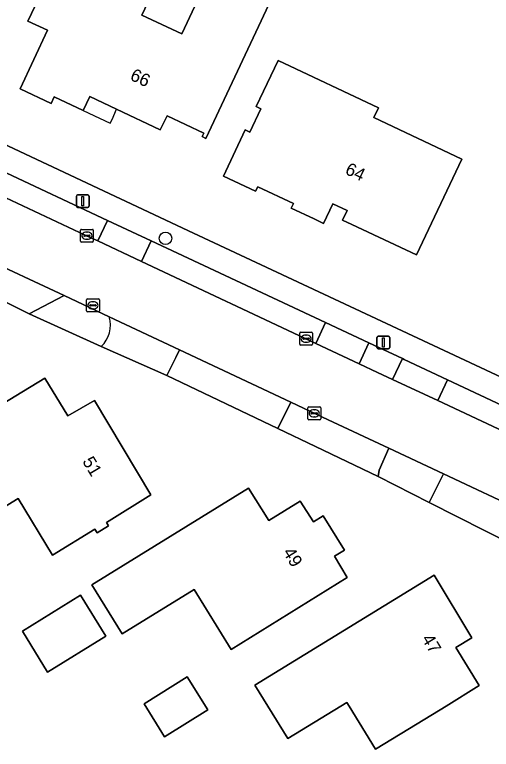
# Model space of a CAD drawing. Extents: x 158835 to 160077, y 386387 to 387778.
# Drawn here: x 159376.5 to 159413.7, y 386496.6 to 386554 of the extents above; entities that cross this region are included whole.
import ezdxf

# ---------------------------------------------------------------- set-up
doc = ezdxf.new("R2010")
doc.units = 0
for name, color, linetype in [('IMGEO_Boom', 7, 'Continuous'), ('IMGEO_Erf', 7, 'Continuous'), ('IMGEO_Groenvoorziening', 7, 'Continuous'), ('IMGEO_Kolk', 7, 'Continuous'), ('IMGEO_Lichtmast', 7, 'Continuous'), ('IMGEO_Pand', 7, 'Continuous'), ('IMGEO_Pand_nummerreeks', 7, 'Continuous'), ('IMGEO_Pand_overbouw', 7, 'Continuous'), ('IMGEO_Parkeervlak_open', 7, 'Continuous'), ('IMGEO_Rijbaan_lokaal_open', 7, 'Continuous'), ('IMGEO_Voetpad_open', 7, 'Continuous')]:
    doc.layers.add(name, color=color, linetype=linetype)

msp = doc.modelspace()

# ---------------------------------------------------------------- linework, layer by layer
at = {"layer": 'IMGEO_Boom'}
msp.add_circle((159388.262, 386536.552), 0.489, dxfattribs=at)
at = {"layer": 'IMGEO_Erf'}
for points in [[(159293.857, 386582.459), (159294.064, 386582.31), (159294.288, 386582.188), (159316.242, 386571.848), (159355.883, 386553.199), (159361.891, 386550.365), (159390.458, 386536.952), (159425.102, 386520.721)], [(159386.873, 386554.967), (159386.414, 386553.989), (159389.528, 386552.529), (159393.779, 386561.59)], [(159398.605, 386559.657), (159391.422, 386544.359), (159391.132, 386544.492), (159391.255, 386544.757), (159388.38, 386546.121), (159387.835, 386545.036), (159384.441, 386546.64), (159382.339, 386547.633), (159381.818, 386546.532), (159379.571, 386547.602), (159379.326, 386547.087), (159376.899, 386548.242), (159379.034, 386552.816), (159377.5, 386553.51), (159378.888, 386556.427)], [(159438.145, 386502.052), (159433.794, 386503.995), (159433.646, 386504.061), (159430.049, 386505.656), (159426.676, 386507.152), (159424.937, 386507.923), (159419.721, 386510.401), (159408.854, 386515.904), (159404.868, 386517.947), (159399.975, 386520.292), (159397.029, 386521.695), (159388.36, 386525.822), (159383.238, 386528.098), (159377.608, 386530.658), (159373.866, 386532.519)]]:
    msp.add_lwpolyline(points, dxfattribs=at)
for points in [[(159404.907, 386546.757), (159404.54, 386545.979), (159411.418, 386542.74), (159407.873, 386535.249), (159402.805, 386537.635), (159402.1, 386537.967), (159402.451, 386538.717), (159401.322, 386539.25), (159400.608, 386537.718), (159399.877, 386538.059), (159398.075, 386538.899), (159398.256, 386539.277), (159395.468, 386540.582), (159395.298, 386540.22), (159392.781, 386541.407), (159394.488, 386545.026), (159394.858, 386544.851), (159395.714, 386546.664), (159395.343, 386546.839), (159397.052, 386550.456)], [(159370.342, 386520.471), (159378.842, 386525.631), (159380.637, 386522.665), (159382.708, 386523.886), (159387.112, 386516.494), (159383.637, 386514.349), (159383.803, 386514.076), (159382.914, 386513.536), (159382.748, 386513.81), (159379.431, 386511.797), (159376.754, 386516.208), (159373.958, 386514.512)], [(159394.745, 386517.035), (159396.332, 386514.495), (159398.786, 386516.02), (159399.811, 386514.393), (159400.584, 386514.862), (159402.25, 386512.192), (159401.466, 386511.702), (159402.458, 386510.052), (159393.388, 386504.429), (159390.488, 386509.114), (159384.867, 386505.634), (159382.499, 386509.461)], [(159409.24, 386510.223), (159412.192, 386505.321), (159410.956, 386504.565), (159412.777, 386501.592), (159410.182, 386500), (159408.516, 386498.978), (159404.671, 386496.619), (159402.597, 386500), (159402.42, 386500.288), (159401.95, 386500), (159397.811, 386497.461), (159396.254, 386500), (159395.247, 386501.642)], [(159381.624, 386508.663), (159383.601, 386505.467), (159379.05, 386502.652), (159377.073, 386505.848)], [(159389.963, 386502.278), (159391.563, 386499.693), (159388.178, 386497.598), (159386.578, 386500.182)]]:
    msp.add_lwpolyline(points, close=True, dxfattribs=at)
at = {"layer": 'IMGEO_Groenvoorziening'}
msp.add_lwpolyline([(159383.866, 386530.406), (159380.329, 386532.068), (159377.608, 386530.658), (159383.238, 386528.098)], dxfattribs=at)
for points in [[(159389.359, 386527.826), (159389.078, 386527.229), (159388.36, 386525.822), (159397.029, 386521.695), (159398.042, 386523.747)], [(159408.854, 386515.904), (159409.991, 386518.133), (159405.704, 386520.149), (159404.955, 386518.432), (159404.868, 386517.947)]]:
    msp.add_lwpolyline(points, close=True, dxfattribs=at)
msp.add_arc((159381.659, 386529.767), 2.298, 313.41671, 16.14029, dxfattribs=at)
at = {"layer": 'IMGEO_Kolk'}
for p, q in [((159381.617, 386536.323), (159381.617, 386537.175)), ((159381.692, 386537.249), (159382.544, 386537.249)), ((159381.876, 386536.743), (159381.876, 386536.755)), ((159381.919, 386536.792), (159382.317, 386536.792)), ((159382.105, 386537.029), (159382.13, 386537.029)), ((159382.36, 386536.755), (159382.36, 386536.743)), ((159382.618, 386537.175), (159382.618, 386536.323)), ((159382.544, 386536.249), (159381.692, 386536.249)), ((159382.314, 386536.706), (159381.916, 386536.706)), ((159382.128, 386536.469), (159382.103, 386536.469)), ((159382.087, 386530.884), (159382.087, 386531.736)), ((159382.162, 386531.81), (159383.014, 386531.81)), ((159382.575, 386531.59), (159382.6, 386531.59)), ((159383.088, 386531.736), (159383.088, 386530.884)), ((159382.346, 386531.304), (159382.346, 386531.316)), ((159382.784, 386531.267), (159382.386, 386531.267)), ((159382.389, 386531.353), (159382.787, 386531.353)), ((159382.598, 386531.03), (159382.573, 386531.03)), ((159382.83, 386531.316), (159382.83, 386531.304)), ((159383.014, 386530.81), (159382.162, 386530.81)), ((159398.742, 386528.28), (159398.742, 386529.132)), ((159398.817, 386529.206), (159399.669, 386529.206)), ((159399.001, 386528.7), (159399.001, 386528.712)), ((159399.044, 386528.749), (159399.442, 386528.749)), ((159399.23, 386528.986), (159399.255, 386528.986)), ((159399.485, 386528.712), (159399.485, 386528.7)), ((159399.743, 386529.132), (159399.743, 386528.28)), ((159399.669, 386528.206), (159398.817, 386528.206)), ((159399.439, 386528.663), (159399.041, 386528.663)), ((159399.253, 386528.426), (159399.228, 386528.426)), ((159399.383, 386522.444), (159399.383, 386523.296)), ((159399.458, 386523.37), (159400.31, 386523.37)), ((159399.871, 386523.15), (159399.896, 386523.15)), ((159400.384, 386523.296), (159400.384, 386522.444)), ((159399.642, 386522.864), (159399.642, 386522.876)), ((159400.08, 386522.827), (159399.682, 386522.827)), ((159399.685, 386522.913), (159400.083, 386522.913)), ((159399.894, 386522.59), (159399.869, 386522.59)), ((159400.126, 386522.876), (159400.126, 386522.864)), ((159400.31, 386522.37), (159399.458, 386522.37))]:
    msp.add_line(p, q, dxfattribs=at)
for points in [[(159381.617, 386536.323), (159381.617, 386537.175)], [(159381.692, 386537.249), (159382.544, 386537.249)], [(159382.618, 386537.175), (159382.618, 386536.323)], [(159382.544, 386536.249), (159381.692, 386536.249)], [(159382.087, 386530.884), (159382.087, 386531.736)], [(159382.162, 386531.81), (159383.014, 386531.81)], [(159383.088, 386531.736), (159383.088, 386530.884)], [(159383.014, 386530.81), (159382.162, 386530.81)], [(159398.742, 386528.28), (159398.742, 386529.132)], [(159398.817, 386529.206), (159399.669, 386529.206)], [(159399.743, 386529.132), (159399.743, 386528.28)], [(159399.669, 386528.206), (159398.817, 386528.206)], [(159399.383, 386522.444), (159399.383, 386523.296)], [(159399.458, 386523.37), (159400.31, 386523.37)], [(159400.384, 386523.296), (159400.384, 386522.444)], [(159400.31, 386522.37), (159399.458, 386522.37)]]:
    msp.add_lwpolyline(points, dxfattribs=at)
for centre, radius, start, end in [((159381.694, 386537.173), 0.0765, 91.55205, 178.44795), ((159381.694, 386537.173), 0.0765, 91.55205, 178.44795), ((159381.916, 386536.752), 0.0403, 85.87752, 175.75265), ((159381.913, 386536.742), 0.0366, 178.93798, 274.71019), ((159382.317, 386536.749), 0.043, 264.86636, 352.45326), ((159382.321, 386536.754), 0.0386, 1.73085, 96.63898), ((159382.542, 386537.173), 0.0765, 1.55205, 88.44795), ((159382.542, 386537.173), 0.0765, 1.55205, 88.44795), ((159381.694, 386536.325), 0.0765, 181.55205, 268.44795), ((159381.694, 386536.325), 0.0765, 181.55205, 268.44795), ((159382.542, 386536.325), 0.0765, 271.55205, 358.44795), ((159382.542, 386536.325), 0.0765, 271.55205, 358.44795), ((159382.164, 386531.734), 0.0765, 91.55205, 178.44795), ((159382.164, 386531.734), 0.0765, 91.55205, 178.44795), ((159383.012, 386531.734), 0.0765, 1.55205, 88.44795), ((159383.012, 386531.734), 0.0765, 1.55205, 88.44795), ((159382.386, 386531.313), 0.0403, 85.87752, 175.75265), ((159382.383, 386531.303), 0.0366, 178.93798, 274.71019), ((159382.787, 386531.31), 0.043, 264.86636, 352.45326), ((159382.791, 386531.315), 0.0386, 1.73085, 96.63898), ((159382.164, 386530.886), 0.0765, 181.55205, 268.44795), ((159382.164, 386530.886), 0.0765, 181.55205, 268.44795), ((159383.012, 386530.886), 0.0765, 271.55205, 358.44795), ((159383.012, 386530.886), 0.0765, 271.55205, 358.44795), ((159398.819, 386529.13), 0.0765, 91.55205, 178.44795), ((159398.819, 386529.13), 0.0765, 91.55205, 178.44795), ((159399.041, 386528.709), 0.0403, 85.87752, 175.75265), ((159399.446, 386528.711), 0.0386, 1.73085, 96.63898), ((159399.667, 386529.13), 0.0765, 1.55205, 88.44795), ((159399.667, 386529.13), 0.0765, 1.55205, 88.44795), ((159398.819, 386528.282), 0.0765, 181.55205, 268.44795), ((159398.819, 386528.282), 0.0765, 181.55205, 268.44795), ((159399.038, 386528.699), 0.0366, 178.93798, 274.71019), ((159399.442, 386528.706), 0.043, 264.86636, 352.45326), ((159399.667, 386528.282), 0.0765, 271.55205, 358.44795), ((159399.667, 386528.282), 0.0765, 271.55205, 358.44795), ((159399.46, 386523.294), 0.0765, 91.55205, 178.44795), ((159399.46, 386523.294), 0.0765, 91.55205, 178.44795), ((159400.308, 386523.294), 0.0765, 1.55205, 88.44795), ((159400.308, 386523.294), 0.0765, 1.55205, 88.44795), ((159399.46, 386522.446), 0.0765, 181.55205, 268.44795), ((159399.46, 386522.446), 0.0765, 181.55205, 268.44795), ((159399.682, 386522.873), 0.0403, 85.87752, 175.75265), ((159399.679, 386522.863), 0.0366, 178.93798, 274.71019), ((159400.083, 386522.87), 0.043, 264.86636, 352.45326), ((159400.087, 386522.875), 0.0386, 1.73085, 96.63898), ((159400.308, 386522.446), 0.0765, 271.55205, 358.44795), ((159400.308, 386522.446), 0.0765, 271.55205, 358.44795)]:
    msp.add_arc(centre, radius, start, end, dxfattribs=at)
for centre, major_axis, ratio, start_param, end_param in [((159382.104, 386536.749), (-0.387, 0.002), 0.722429, 4.712389, 7.853982), ((159382.129, 386536.749), (-0.39, 0.002), 0.717154, 1.570796, 4.712389), ((159382.574, 386531.31), (-0.387, 0.002), 0.722429, 4.712389, 7.853982), ((159382.599, 386531.31), (-0.39, 0.002), 0.717154, 1.570796, 4.712389), ((159399.229, 386528.706), (-0.387, 0.002), 0.722429, 4.712389, 7.853982), ((159399.254, 386528.706), (-0.39, 0.002), 0.717154, 1.570796, 4.712389), ((159399.87, 386522.87), (-0.387, 0.002), 0.722429, 4.712389, 7.853982), ((159399.895, 386522.87), (-0.39, 0.002), 0.717154, 1.570796, 4.712389)]:
    msp.add_ellipse(centre, major_axis=major_axis, ratio=ratio, start_param=start_param, end_param=end_param, dxfattribs=at)
at = {"layer": 'IMGEO_Lichtmast'}
for p, q in [((159381.291, 386539.053), (159381.291, 386539.853)), ((159381.291, 386539.853), (159381.291, 386539.053)), ((159381.391, 386539.953), (159382.181, 386539.953)), ((159382.181, 386539.953), (159381.391, 386539.953)), ((159382.281, 386539.853), (159382.281, 386539.053)), ((159382.281, 386539.053), (159382.281, 386539.853)), ((159382.181, 386538.953), (159381.391, 386538.953)), ((159381.391, 386538.953), (159382.181, 386538.953)), ((159404.784, 386528.009), (159404.784, 386528.809)), ((159404.784, 386528.809), (159404.784, 386528.009)), ((159404.884, 386528.909), (159405.674, 386528.909)), ((159405.674, 386528.909), (159404.884, 386528.909)), ((159405.774, 386528.809), (159405.774, 386528.009)), ((159405.774, 386528.009), (159405.774, 386528.809)), ((159405.674, 386527.909), (159404.884, 386527.909)), ((159404.884, 386527.909), (159405.674, 386527.909))]:
    msp.add_line(p, q, dxfattribs=at)
for points in [[(159381.711, 386539.828), (159381.861, 386539.828), (159381.861, 386539.078), (159381.711, 386539.078), (159381.711, 386539.828)], [(159405.204, 386528.784), (159405.354, 386528.784), (159405.354, 386528.034), (159405.204, 386528.034), (159405.204, 386528.784)]]:
    msp.add_lwpolyline(points, dxfattribs=at)
for centre, start, end in [((159381.391, 386539.853), 90, 180), ((159381.391, 386539.853), 90, 180), ((159382.181, 386539.853), 0, 90), ((159382.181, 386539.853), 360, 90), ((159381.391, 386539.053), 180, 270), ((159381.391, 386539.053), 180, 270), ((159382.181, 386539.053), 270, 0), ((159382.181, 386539.053), 270, 0), ((159404.884, 386528.809), 90, 180), ((159404.884, 386528.809), 90, 180), ((159405.674, 386528.809), 0, 90), ((159405.674, 386528.809), 360, 90), ((159404.884, 386528.009), 180, 270), ((159404.884, 386528.009), 180, 270), ((159405.674, 386528.009), 270, 0), ((159405.674, 386528.009), 270, 0)]:
    msp.add_arc(centre, 0.1, start, end, dxfattribs=at)
at = {"layer": 'IMGEO_Pand'}
for points in [[(159393.779, 386561.59), (159389.528, 386552.529), (159386.414, 386553.989), (159386.873, 386554.967)], [(159378.888, 386556.427), (159377.5, 386553.51), (159379.034, 386552.816), (159376.899, 386548.242), (159379.326, 386547.087), (159379.571, 386547.602), (159381.818, 386546.532), (159382.339, 386547.633), (159384.441, 386546.64), (159387.835, 386545.036), (159388.38, 386546.121), (159391.255, 386544.757), (159391.132, 386544.492), (159391.422, 386544.359), (159398.605, 386559.657)]]:
    msp.add_lwpolyline(points, dxfattribs=at)
for points in [[(159395.468, 386540.582), (159398.256, 386539.277), (159398.075, 386538.899), (159399.877, 386538.059), (159400.608, 386537.718), (159401.322, 386539.25), (159402.451, 386538.717), (159402.1, 386537.967), (159402.805, 386537.635), (159407.873, 386535.249), (159411.418, 386542.74), (159404.54, 386545.979), (159404.907, 386546.757), (159397.052, 386550.456), (159395.343, 386546.839), (159395.714, 386546.664), (159394.858, 386544.851), (159394.488, 386545.026), (159392.781, 386541.407), (159395.298, 386540.22)], [(159382.748, 386513.81), (159382.914, 386513.536), (159383.803, 386514.076), (159383.637, 386514.349), (159387.112, 386516.494), (159382.708, 386523.886), (159380.637, 386522.665), (159378.842, 386525.631), (159370.342, 386520.471), (159373.958, 386514.512), (159376.754, 386516.208), (159379.431, 386511.797)], [(159393.388, 386504.429), (159402.458, 386510.052), (159401.466, 386511.702), (159402.25, 386512.192), (159400.584, 386514.862), (159399.811, 386514.393), (159398.786, 386516.02), (159396.332, 386514.495), (159394.745, 386517.035), (159382.499, 386509.461), (159384.867, 386505.634), (159390.488, 386509.114)], [(159410.182, 386500), (159412.777, 386501.592), (159410.956, 386504.565), (159412.192, 386505.321), (159409.24, 386510.223), (159395.247, 386501.642), (159396.254, 386500), (159397.811, 386497.461), (159401.95, 386500), (159402.42, 386500.288), (159402.597, 386500), (159404.671, 386496.619), (159408.516, 386498.978)], [(159377.073, 386505.848), (159379.05, 386502.652), (159383.601, 386505.467), (159381.624, 386508.663)], [(159386.578, 386500.182), (159388.178, 386497.598), (159391.563, 386499.693), (159389.963, 386502.278)]]:
    msp.add_lwpolyline(points, close=True, dxfattribs=at)
at = {"layer": 'IMGEO_Pand_overbouw'}
msp.add_lwpolyline([(159381.818, 386546.532), (159383.099, 386545.94), (159383.935, 386545.541), (159384.078, 386545.826), (159384.441, 386546.64), (159382.339, 386547.633)], close=True, dxfattribs=at)
at = {"layer": 'IMGEO_Parkeervlak_open'}
for points in [[(159295.852, 386577.254), (159321.741, 386565.098), (159360.254, 386546.992), (159382.422, 386536.598), (159382.972, 386536.339), (159383.723, 386537.942), (159358.772, 386549.664)], [(159410.294, 386525.492), (159409.532, 386523.866), (159418.573, 386519.631)], [(159416.664, 386522.5), (159410.294, 386525.492)]]:
    msp.add_lwpolyline(points, dxfattribs=at)
for points in [[(159387.14, 386536.342), (159386.387, 386534.735), (159399.999, 386528.338), (159400.762, 386529.961)], [(159406.767, 386527.149), (159404.157, 386528.371), (159403.392, 386526.744), (159404.833, 386526.067), (159406.003, 386525.519)]]:
    msp.add_lwpolyline(points, close=True, dxfattribs=at)
at = {"layer": 'IMGEO_Rijbaan_lokaal_open'}
msp.add_lwpolyline([(159373.622, 386535.218), (159380.329, 386532.068), (159383.866, 386530.406), (159389.359, 386527.826), (159398.042, 386523.747), (159400.96, 386522.377), (159405.704, 386520.149), (159409.991, 386518.133), (159416.524, 386515.061), (159418.763, 386519.542), (159418.573, 386519.631), (159409.532, 386523.866), (159406.003, 386525.519), (159404.833, 386526.067), (159403.392, 386526.744), (159399.999, 386528.338), (159386.387, 386534.735), (159382.972, 386536.339), (159382.422, 386536.598), (159360.254, 386546.992)], dxfattribs=at)
at = {"layer": 'IMGEO_Voetpad_open'}
for points in [[(159299.466, 386577.556), (159304.902, 386574.994), (159308.304, 386573.391), (159322.56, 386566.673), (159325.961, 386565.07), (159349.241, 386554.139), (159352.653, 386552.537), (159355.359, 386551.266), (159358.772, 386549.664), (159383.723, 386537.942), (159387.14, 386536.342), (159400.762, 386529.961), (159404.157, 386528.371), (159406.767, 386527.149), (159406.894, 386527.089), (159410.294, 386525.492), (159416.664, 386522.5)], [(159429.901, 386518.257), (159425.165, 386520.607), (159425.102, 386520.721), (159390.458, 386536.952), (159361.891, 386550.365)], [(159383.238, 386528.098), (159388.36, 386525.822), (159389.078, 386527.229), (159389.359, 386527.826), (159383.866, 386530.406)]]:
    msp.add_lwpolyline(points, dxfattribs=at)
for points in [[(159383.723, 386537.942), (159382.972, 386536.339), (159386.387, 386534.735), (159387.14, 386536.342)], [(159373.622, 386535.218), (159369.472, 386537.167), (159369.512, 386536.393), (159369.371, 386535.62), (159369.061, 386534.909), (159373.866, 386532.519), (159377.608, 386530.658), (159380.329, 386532.068)], [(159404.157, 386528.371), (159400.762, 386529.961), (159399.999, 386528.338), (159403.392, 386526.744)], [(159410.294, 386525.492), (159406.894, 386527.089), (159406.767, 386527.149), (159406.003, 386525.519), (159409.532, 386523.866)], [(159405.704, 386520.149), (159400.96, 386522.377), (159398.042, 386523.747), (159397.029, 386521.695), (159399.975, 386520.292), (159404.868, 386517.947), (159404.955, 386518.432)], [(159416.524, 386515.061), (159409.991, 386518.133), (159408.854, 386515.904), (159419.721, 386510.401), (159422.803, 386512.288), (159421.859, 386512.552)]]:
    msp.add_lwpolyline(points, close=True, dxfattribs=at)
msp.add_arc((159381.659, 386529.767), 2.298, 313.41671, 16.14029, dxfattribs=at)

# ---------------------------------------------------------------- texts
at = {"layer": 'IMGEO_Pand_nummerreeks'}
for s, rotation, p in [('66', 334.70807, (159385.416, 386548.967)), ('64', 334.72804, (159402.215, 386541.615)), ('51', 300.78561, (159381.728, 386519.124)), ('49', 301.60321, (159397.395, 386512.02)), ('47', 301.05649, (159408.24, 386505.259))]:
    msp.add_text(s, height=1, rotation=rotation, dxfattribs=at).set_placement(p)

doc.saveas('drawing.dxf')
